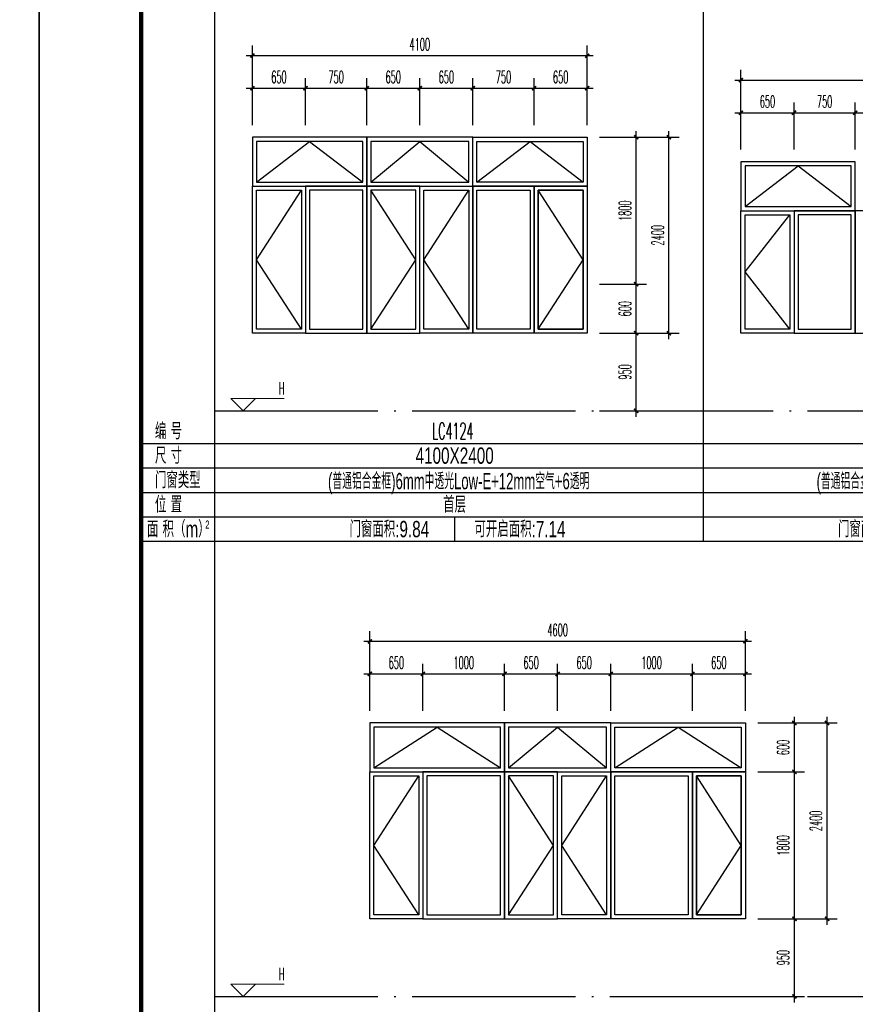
# Model space of a CAD drawing. Extents: x 1779708 to 7299578, y -1121471 to 88434.
# Tile 798 of 1056: x 6601736 to 6611969, y -1039212 to -1027149. Entities that reach past the tile are written whole.
import ezdxf
from ezdxf.enums import TextEntityAlignment as Align

# ---------------------------------------------------------------- set-up
doc = ezdxf.new("R2010")
doc.units = 0
doc.header["$LTSCALE"] = 1000
doc.header["$MEASUREMENT"] = 0
doc.linetypes.add('DOTE', pattern=[2.42, 2, -0.2, 0.02, -0.2])
doc.layers.get('0').update_dxf_attribs({"linetype": 'CONTINUOUS'})
doc.layers.get('Defpoints').update_dxf_attribs({"linetype": 'CONTINUOUS'})
doc.layers.add('DIM_ELEV', color=3, linetype='CONTINUOUS', lineweight=13)
for name, color, linetype in [('DOTE', 1, 'DOTE'), ('NONE', 7, 'CONTINUOUS'), ('PUB_DIM', 3, 'CONTINUOUS'), ('PUB_TAB', 7, 'CONTINUOUS'), ('PUB_TEXT', 7, 'CONTINUOUS'), ('PUB_TITLE', 4, 'CONTINUOUS'), ('WINDOW', 2, 'CONTINUOUS'), ('可见线', 6, 'CONTINUOUS'), ('立面细线', 114, 'CONTINUOUS')]:
    doc.layers.add(name, color=color, linetype=linetype)
doc.styles.add('_TCH_DIM', font='SIMPLEX.shx', dxfattribs={"width": 0.7, "bigfont": 'GBCBIG.shx'})
doc.styles.add('_TCH_DIM_T3', font='SIMPLEX.shx', dxfattribs={"width": 0.494118, "bigfont": 'GBCBIG.shx'})
doc.styles.add('dim_font', font='SIMPLEX.shx', dxfattribs={"width": 0.8})
doc.styles.add('华正字体', font='huazheng.shx', dxfattribs={"width": 0.7, "bigfont": 'hztxt.shx'})
doc.dimstyles.new('_TCH_ARCH&&50', dxfattribs={"dimtxt": 148.75, "dimasz": 50, "dimexe": 125, "dimexo": 150, "dimgap": 63.125, "dimtad": 1, "dimdec": 0, "dimzin": 0, "dimdsep": 46, "dimtxsty": '_TCH_DIM_T3', "dimblk": 'ARCHTICK', "dimcen": 0.09, "dimdle": 75, "dimclrt": 7, "dimazin": 2, "dimtfac": 1, "dimtdec": 0, "dimtix": 1, "dimtmove": 2, "dimatfit": 3, "dimfxl": 250, "dimtolj": 1, "dimtzin": 0, "dimarcsym": 0})

# ---------------------------------------------------------------- blocks, each defined once
blk = doc.blocks.new('A$C3D8761CE')
at = {"layer": 'PUB_TITLE'}
blk.add_lwpolyline([(0, 0), (84100, 0), (84100, 59400), (0, 59400)], close=True, dxfattribs=at)
at = {"layer": 'PUB_TITLE', "const_width": 100}
blk.add_lwpolyline([(2500, 1000), (83100, 1000), (83100, 58400), (2500, 58400)], close=True, dxfattribs=at)
blk = doc.blocks.new('_ArchTick')
at = {"color": 0, "linetype": 'ByBlock', "const_width": 0.4}
blk.add_lwpolyline([(-0.5, -0.5), (0.5, 0.5)], dxfattribs=at)
blk = doc.blocks.new('*D4255')
at = {"layer": 'Defpoints', "color": 0, "transparency": 16777216}
for p in [(6608686, -1028590), (6609286, -1028590), (6608686, -1030390)]:
    blk.add_point(p, dxfattribs=at)
at = {"layer": 'PUB_DIM', "color": 0, "lineweight": -2, "transparency": 16777216}
for p, q in [((6609286, -1030465), (6609286, -1028515)), ((6608836, -1028590), (6609411, -1028590)), ((6608836, -1030390), (6609411, -1030390))]:
    blk.add_line(p, q, dxfattribs=at)
at = {"layer": 'PUB_DIM', "color": 0, "lineweight": -2, "transparency": 16777216, "xscale": 50, "yscale": 50, "zscale": 50}
for p, rotation in [((6609286, -1028590), 90), ((6609286, -1030390), 270)]:
    blk.add_blockref('_ArchTick', p, dxfattribs=dict(at, rotation=rotation))
at = {"layer": 'PUB_DIM', "color": 7, "transparency": 16777216, "insert": (6609149, -1029490), "char_height": 148.8, "attachment_point": 5, "rotation": 90, "style": '_TCH_DIM_T3'}
blk.add_mtext('\\A1;1800', dxfattribs=at)
blk = doc.blocks.new('*D4256')
at = {"layer": 'Defpoints', "color": 0, "transparency": 16777216}
for p in [(6608686, -1030390), (6609286, -1030390), (6608686, -1030990)]:
    blk.add_point(p, dxfattribs=at)
at = {"layer": 'PUB_DIM', "color": 0, "lineweight": -2, "transparency": 16777216}
for p, q in [((6609286, -1031065), (6609286, -1030315)), ((6608836, -1030390), (6609411, -1030390)), ((6608836, -1030990), (6609411, -1030990))]:
    blk.add_line(p, q, dxfattribs=at)
at = {"layer": 'PUB_DIM', "color": 0, "lineweight": -2, "transparency": 16777216, "xscale": 50, "yscale": 50, "zscale": 50}
for p, rotation in [((6609286, -1030390), 90), ((6609286, -1030990), 270)]:
    blk.add_blockref('_ArchTick', p, dxfattribs=dict(at, rotation=rotation))
at = {"layer": 'PUB_DIM', "color": 7, "transparency": 16777216, "insert": (6609149, -1030690), "char_height": 148.8, "attachment_point": 5, "rotation": 90, "style": '_TCH_DIM_T3'}
blk.add_mtext('\\A1;600', dxfattribs=at)
blk = doc.blocks.new('*D4257')
at = {"layer": 'Defpoints', "color": 0, "transparency": 16777216}
for p in [(6608686, -1030990), (6609286, -1030990), (6608686, -1031940)]:
    blk.add_point(p, dxfattribs=at)
at = {"layer": 'PUB_DIM', "color": 0, "lineweight": -2, "transparency": 16777216}
for p, q in [((6609286, -1032015), (6609286, -1030915)), ((6608836, -1030990), (6609411, -1030990)), ((6608836, -1031940), (6609411, -1031940))]:
    blk.add_line(p, q, dxfattribs=at)
at = {"layer": 'PUB_DIM', "color": 0, "lineweight": -2, "transparency": 16777216, "xscale": 50, "yscale": 50, "zscale": 50}
for p, rotation in [((6609286, -1030990), 90), ((6609286, -1031940), 270)]:
    blk.add_blockref('_ArchTick', p, dxfattribs=dict(at, rotation=rotation))
at = {"layer": 'PUB_DIM', "color": 7, "transparency": 16777216, "insert": (6609149, -1031465), "char_height": 148.8, "attachment_point": 5, "rotation": 90, "style": '_TCH_DIM_T3'}
blk.add_mtext('\\A1;950', dxfattribs=at)
blk = doc.blocks.new('*D4258')
at = {"layer": 'Defpoints', "color": 0, "transparency": 16777216}
for p in [(6605236, -1027989), (6604586, -1028590), (6605236, -1028590)]:
    blk.add_point(p, dxfattribs=at)
at = {"layer": 'PUB_DIM', "color": 0, "lineweight": -2, "transparency": 16777216}
for p, q in [((6604586, -1028440), (6604586, -1027864)), ((6605236, -1028440), (6605236, -1027864)), ((6604511, -1027989), (6605311, -1027989))]:
    blk.add_line(p, q, dxfattribs=at)
at = {"layer": 'PUB_DIM', "color": 0, "lineweight": -2, "transparency": 16777216, "xscale": 50, "yscale": 50, "zscale": 50, "rotation": 180}
blk.add_blockref('_ArchTick', (6604586, -1027989), dxfattribs=at)
at = {"layer": 'PUB_DIM', "color": 0, "lineweight": -2, "transparency": 16777216, "xscale": 50, "yscale": 50, "zscale": 50}
blk.add_blockref('_ArchTick', (6605236, -1027989), dxfattribs=at)
at = {"layer": 'PUB_DIM', "color": 7, "transparency": 16777216, "insert": (6604911, -1027852), "char_height": 148.8, "attachment_point": 5, "style": '_TCH_DIM_T3'}
blk.add_mtext('\\A1;650', dxfattribs=at)
blk = doc.blocks.new('*D4259')
at = {"layer": 'Defpoints', "color": 0, "transparency": 16777216}
for p in [(6605986, -1027989), (6605236, -1028590), (6605986, -1028590)]:
    blk.add_point(p, dxfattribs=at)
at = {"layer": 'PUB_DIM', "color": 0, "lineweight": -2, "transparency": 16777216}
for p, q in [((6605236, -1028440), (6605236, -1027864)), ((6605986, -1028440), (6605986, -1027864)), ((6605161, -1027989), (6606061, -1027989))]:
    blk.add_line(p, q, dxfattribs=at)
at = {"layer": 'PUB_DIM', "color": 0, "lineweight": -2, "transparency": 16777216, "xscale": 50, "yscale": 50, "zscale": 50, "rotation": 180}
blk.add_blockref('_ArchTick', (6605236, -1027989), dxfattribs=at)
at = {"layer": 'PUB_DIM', "color": 0, "lineweight": -2, "transparency": 16777216, "xscale": 50, "yscale": 50, "zscale": 50}
blk.add_blockref('_ArchTick', (6605986, -1027989), dxfattribs=at)
at = {"layer": 'PUB_DIM', "color": 7, "transparency": 16777216, "insert": (6605611, -1027852), "char_height": 148.8, "attachment_point": 5, "style": '_TCH_DIM_T3'}
blk.add_mtext('\\A1;750', dxfattribs=at)
blk = doc.blocks.new('*D4260')
at = {"layer": 'Defpoints', "color": 0, "transparency": 16777216}
for p in [(6606636, -1027989), (6605986, -1028590), (6606636, -1028590)]:
    blk.add_point(p, dxfattribs=at)
at = {"layer": 'PUB_DIM', "color": 0, "lineweight": -2, "transparency": 16777216}
for p, q in [((6605986, -1028440), (6605986, -1027864)), ((6606636, -1028440), (6606636, -1027864)), ((6605911, -1027989), (6606711, -1027989))]:
    blk.add_line(p, q, dxfattribs=at)
at = {"layer": 'PUB_DIM', "color": 0, "lineweight": -2, "transparency": 16777216, "xscale": 50, "yscale": 50, "zscale": 50, "rotation": 180}
blk.add_blockref('_ArchTick', (6605986, -1027989), dxfattribs=at)
at = {"layer": 'PUB_DIM', "color": 0, "lineweight": -2, "transparency": 16777216, "xscale": 50, "yscale": 50, "zscale": 50}
blk.add_blockref('_ArchTick', (6606636, -1027989), dxfattribs=at)
at = {"layer": 'PUB_DIM', "color": 7, "transparency": 16777216, "insert": (6606311, -1027852), "char_height": 148.8, "attachment_point": 5, "style": '_TCH_DIM_T3'}
blk.add_mtext('\\A1;650', dxfattribs=at)
blk = doc.blocks.new('*D4261')
at = {"layer": 'Defpoints', "color": 0, "transparency": 16777216}
for p in [(6607286, -1027989), (6606636, -1028590), (6607286, -1028590)]:
    blk.add_point(p, dxfattribs=at)
at = {"layer": 'PUB_DIM', "color": 0, "lineweight": -2, "transparency": 16777216}
for p, q in [((6606636, -1028440), (6606636, -1027864)), ((6607286, -1028440), (6607286, -1027864)), ((6606561, -1027989), (6607361, -1027989))]:
    blk.add_line(p, q, dxfattribs=at)
at = {"layer": 'PUB_DIM', "color": 0, "lineweight": -2, "transparency": 16777216, "xscale": 50, "yscale": 50, "zscale": 50, "rotation": 180}
blk.add_blockref('_ArchTick', (6606636, -1027989), dxfattribs=at)
at = {"layer": 'PUB_DIM', "color": 0, "lineweight": -2, "transparency": 16777216, "xscale": 50, "yscale": 50, "zscale": 50}
blk.add_blockref('_ArchTick', (6607286, -1027989), dxfattribs=at)
at = {"layer": 'PUB_DIM', "color": 7, "transparency": 16777216, "insert": (6606961, -1027852), "char_height": 148.8, "attachment_point": 5, "style": '_TCH_DIM_T3'}
blk.add_mtext('\\A1;650', dxfattribs=at)
blk = doc.blocks.new('*D4262')
at = {"layer": 'Defpoints', "color": 0, "transparency": 16777216}
for p in [(6608036, -1027989), (6607286, -1028590), (6608036, -1028590)]:
    blk.add_point(p, dxfattribs=at)
at = {"layer": 'PUB_DIM', "color": 0, "lineweight": -2, "transparency": 16777216}
for p, q in [((6607286, -1028440), (6607286, -1027864)), ((6608036, -1028440), (6608036, -1027864)), ((6607211, -1027989), (6608111, -1027989))]:
    blk.add_line(p, q, dxfattribs=at)
at = {"layer": 'PUB_DIM', "color": 0, "lineweight": -2, "transparency": 16777216, "xscale": 50, "yscale": 50, "zscale": 50, "rotation": 180}
blk.add_blockref('_ArchTick', (6607286, -1027989), dxfattribs=at)
at = {"layer": 'PUB_DIM', "color": 0, "lineweight": -2, "transparency": 16777216, "xscale": 50, "yscale": 50, "zscale": 50}
blk.add_blockref('_ArchTick', (6608036, -1027989), dxfattribs=at)
at = {"layer": 'PUB_DIM', "color": 7, "transparency": 16777216, "insert": (6607661, -1027852), "char_height": 148.8, "attachment_point": 5, "style": '_TCH_DIM_T3'}
blk.add_mtext('\\A1;750', dxfattribs=at)
blk = doc.blocks.new('*D4263')
at = {"layer": 'Defpoints', "color": 0, "transparency": 16777216}
for p in [(6608686, -1027989), (6608036, -1028590), (6608686, -1028590)]:
    blk.add_point(p, dxfattribs=at)
at = {"layer": 'PUB_DIM', "color": 0, "lineweight": -2, "transparency": 16777216}
for p, q in [((6608036, -1028440), (6608036, -1027864)), ((6608686, -1028440), (6608686, -1027864)), ((6607961, -1027989), (6608761, -1027989))]:
    blk.add_line(p, q, dxfattribs=at)
at = {"layer": 'PUB_DIM', "color": 0, "lineweight": -2, "transparency": 16777216, "xscale": 50, "yscale": 50, "zscale": 50, "rotation": 180}
blk.add_blockref('_ArchTick', (6608036, -1027989), dxfattribs=at)
at = {"layer": 'PUB_DIM', "color": 0, "lineweight": -2, "transparency": 16777216, "xscale": 50, "yscale": 50, "zscale": 50}
blk.add_blockref('_ArchTick', (6608686, -1027989), dxfattribs=at)
at = {"layer": 'PUB_DIM', "color": 7, "transparency": 16777216, "insert": (6608361, -1027852), "char_height": 148.8, "attachment_point": 5, "style": '_TCH_DIM_T3'}
blk.add_mtext('\\A1;650', dxfattribs=at)
blk = doc.blocks.new('*D4264')
at = {"layer": 'Defpoints', "color": 0, "transparency": 16777216}
for p in [(6608686, -1027590), (6604586, -1028440), (6608686, -1028440)]:
    blk.add_point(p, dxfattribs=at)
at = {"layer": 'PUB_DIM', "color": 0, "lineweight": -2, "transparency": 16777216}
for p, q in [((6604586, -1028290), (6604586, -1027465)), ((6608686, -1028290), (6608686, -1027465)), ((6604511, -1027590), (6608761, -1027590))]:
    blk.add_line(p, q, dxfattribs=at)
at = {"layer": 'PUB_DIM', "color": 0, "lineweight": -2, "transparency": 16777216, "xscale": 50, "yscale": 50, "zscale": 50, "rotation": 180}
blk.add_blockref('_ArchTick', (6604586, -1027590), dxfattribs=at)
at = {"layer": 'PUB_DIM', "color": 0, "lineweight": -2, "transparency": 16777216, "xscale": 50, "yscale": 50, "zscale": 50}
blk.add_blockref('_ArchTick', (6608686, -1027590), dxfattribs=at)
at = {"layer": 'PUB_DIM', "color": 7, "transparency": 16777216, "insert": (6606636, -1027452), "char_height": 148.8, "attachment_point": 5, "style": '_TCH_DIM_T3'}
blk.add_mtext('\\A1;4100', dxfattribs=at)
blk = doc.blocks.new('*D4265')
at = {"layer": 'Defpoints', "color": 0, "transparency": 16777216}
for p in [(6608836, -1028590), (6609687, -1028590), (6608836, -1030990)]:
    blk.add_point(p, dxfattribs=at)
at = {"layer": 'PUB_DIM', "color": 0, "lineweight": -2, "transparency": 16777216}
for p, q in [((6609687, -1031065), (6609687, -1028515)), ((6608986, -1028590), (6609812, -1028590)), ((6608986, -1030990), (6609812, -1030990))]:
    blk.add_line(p, q, dxfattribs=at)
at = {"layer": 'PUB_DIM', "color": 0, "lineweight": -2, "transparency": 16777216, "xscale": 50, "yscale": 50, "zscale": 50}
for p, rotation in [((6609687, -1028590), 90), ((6609687, -1030990), 270)]:
    blk.add_blockref('_ArchTick', p, dxfattribs=dict(at, rotation=rotation))
at = {"layer": 'PUB_DIM', "color": 7, "transparency": 16777216, "insert": (6609549, -1029790), "char_height": 148.8, "attachment_point": 5, "rotation": 90, "style": '_TCH_DIM_T3'}
blk.add_mtext('\\A1;2400', dxfattribs=at)
blk = doc.blocks.new('*D4269')
at = {"layer": 'Defpoints', "color": 0, "transparency": 16777216}
for p in [(6611219, -1028289), (6610569, -1028890), (6611219, -1028890)]:
    blk.add_point(p, dxfattribs=at)
at = {"layer": 'PUB_DIM', "color": 0, "lineweight": -2, "transparency": 16777216}
for p, q in [((6610569, -1028740), (6610569, -1028164)), ((6611219, -1028740), (6611219, -1028164)), ((6610494, -1028289), (6611294, -1028289))]:
    blk.add_line(p, q, dxfattribs=at)
at = {"layer": 'PUB_DIM', "color": 0, "lineweight": -2, "transparency": 16777216, "xscale": 50, "yscale": 50, "zscale": 50, "rotation": 180}
blk.add_blockref('_ArchTick', (6610569, -1028289), dxfattribs=at)
at = {"layer": 'PUB_DIM', "color": 0, "lineweight": -2, "transparency": 16777216, "xscale": 50, "yscale": 50, "zscale": 50}
blk.add_blockref('_ArchTick', (6611219, -1028289), dxfattribs=at)
at = {"layer": 'PUB_DIM', "color": 7, "transparency": 16777216, "insert": (6610894, -1028152), "char_height": 148.8, "attachment_point": 5, "style": '_TCH_DIM_T3'}
blk.add_mtext('\\A1;650', dxfattribs=at)
blk = doc.blocks.new('*D4270')
at = {"layer": 'Defpoints', "color": 0, "transparency": 16777216}
for p in [(6611969, -1028289), (6611219, -1028890), (6611969, -1028890)]:
    blk.add_point(p, dxfattribs=at)
at = {"layer": 'PUB_DIM', "color": 0, "lineweight": -2, "transparency": 16777216}
for p, q in [((6611219, -1028740), (6611219, -1028164)), ((6611969, -1028740), (6611969, -1028164)), ((6611144, -1028289), (6612044, -1028289))]:
    blk.add_line(p, q, dxfattribs=at)
at = {"layer": 'PUB_DIM', "color": 0, "lineweight": -2, "transparency": 16777216, "xscale": 50, "yscale": 50, "zscale": 50, "rotation": 180}
blk.add_blockref('_ArchTick', (6611219, -1028289), dxfattribs=at)
at = {"layer": 'PUB_DIM', "color": 0, "lineweight": -2, "transparency": 16777216, "xscale": 50, "yscale": 50, "zscale": 50}
blk.add_blockref('_ArchTick', (6611969, -1028289), dxfattribs=at)
at = {"layer": 'PUB_DIM', "color": 7, "transparency": 16777216, "insert": (6611594, -1028152), "char_height": 148.8, "attachment_point": 5, "style": '_TCH_DIM_T3'}
blk.add_mtext('\\A1;750', dxfattribs=at)
blk = doc.blocks.new('*D4271')
at = {"layer": 'Defpoints', "color": 0, "transparency": 16777216}
for p in [(6612619, -1028289), (6611969, -1028890), (6612619, -1028890)]:
    blk.add_point(p, dxfattribs=at)
at = {"layer": 'PUB_DIM', "color": 0, "lineweight": -2, "transparency": 16777216}
for p, q in [((6611969, -1028740), (6611969, -1028164)), ((6612619, -1028740), (6612619, -1028164)), ((6611894, -1028289), (6612694, -1028289))]:
    blk.add_line(p, q, dxfattribs=at)
at = {"layer": 'PUB_DIM', "color": 0, "lineweight": -2, "transparency": 16777216, "xscale": 50, "yscale": 50, "zscale": 50, "rotation": 180}
blk.add_blockref('_ArchTick', (6611969, -1028289), dxfattribs=at)
at = {"layer": 'PUB_DIM', "color": 0, "lineweight": -2, "transparency": 16777216, "xscale": 50, "yscale": 50, "zscale": 50}
blk.add_blockref('_ArchTick', (6612619, -1028289), dxfattribs=at)
at = {"layer": 'PUB_DIM', "color": 7, "transparency": 16777216, "insert": (6612294, -1028152), "char_height": 148.8, "attachment_point": 5, "style": '_TCH_DIM_T3'}
blk.add_mtext('\\A1;650', dxfattribs=at)
blk = doc.blocks.new('*D4275')
at = {"layer": 'Defpoints', "color": 0, "transparency": 16777216}
for p in [(6614669, -1027890), (6610569, -1028740), (6614669, -1028740)]:
    blk.add_point(p, dxfattribs=at)
at = {"layer": 'PUB_DIM', "color": 0, "lineweight": -2, "transparency": 16777216}
for p, q in [((6610569, -1028590), (6610569, -1027765)), ((6614669, -1028590), (6614669, -1027765)), ((6610494, -1027890), (6614744, -1027890))]:
    blk.add_line(p, q, dxfattribs=at)
at = {"layer": 'PUB_DIM', "color": 0, "lineweight": -2, "transparency": 16777216, "xscale": 50, "yscale": 50, "zscale": 50, "rotation": 180}
blk.add_blockref('_ArchTick', (6610569, -1027890), dxfattribs=at)
at = {"layer": 'PUB_DIM', "color": 0, "lineweight": -2, "transparency": 16777216, "xscale": 50, "yscale": 50, "zscale": 50}
blk.add_blockref('_ArchTick', (6614669, -1027890), dxfattribs=at)
at = {"layer": 'PUB_DIM', "color": 7, "transparency": 16777216, "insert": (6612619, -1027752), "char_height": 148.8, "attachment_point": 5, "style": '_TCH_DIM_T3'}
blk.add_mtext('\\A1;4100', dxfattribs=at)
blk = doc.blocks.new('*D4299')
at = {"layer": 'Defpoints', "color": 0, "transparency": 16777216}
for p in [(6610624, -1035765), (6611224, -1035765), (6610624, -1036365)]:
    blk.add_point(p, dxfattribs=at)
at = {"layer": 'PUB_DIM', "color": 0, "lineweight": -2, "transparency": 16777216}
for p, q in [((6610774, -1035765), (6611349, -1035765)), ((6611224, -1036440), (6611224, -1035690)), ((6610774, -1036365), (6611349, -1036365))]:
    blk.add_line(p, q, dxfattribs=at)
at = {"layer": 'PUB_DIM', "color": 0, "lineweight": -2, "transparency": 16777216, "xscale": 50, "yscale": 50, "zscale": 50}
for p, rotation in [((6611224, -1035765), 90), ((6611224, -1036365), 270)]:
    blk.add_blockref('_ArchTick', p, dxfattribs=dict(at, rotation=rotation))
at = {"layer": 'PUB_DIM', "color": 7, "transparency": 16777216, "insert": (6611086, -1036065), "char_height": 148.8, "attachment_point": 5, "rotation": 90, "style": '_TCH_DIM_T3'}
blk.add_mtext('\\A1;600', dxfattribs=at)
blk = doc.blocks.new('*D4300')
at = {"layer": 'Defpoints', "color": 0, "transparency": 16777216}
for p in [(6610624, -1036365), (6611224, -1036365), (6610624, -1038165)]:
    blk.add_point(p, dxfattribs=at)
at = {"layer": 'PUB_DIM', "color": 0, "lineweight": -2, "transparency": 16777216}
for p, q in [((6610774, -1036365), (6611349, -1036365)), ((6611224, -1038240), (6611224, -1036290)), ((6610774, -1038165), (6611349, -1038165))]:
    blk.add_line(p, q, dxfattribs=at)
at = {"layer": 'PUB_DIM', "color": 0, "lineweight": -2, "transparency": 16777216, "xscale": 50, "yscale": 50, "zscale": 50}
for p, rotation in [((6611224, -1036365), 90), ((6611224, -1038165), 270)]:
    blk.add_blockref('_ArchTick', p, dxfattribs=dict(at, rotation=rotation))
at = {"layer": 'PUB_DIM', "color": 7, "transparency": 16777216, "insert": (6611086, -1037265), "char_height": 148.8, "attachment_point": 5, "rotation": 90, "style": '_TCH_DIM_T3'}
blk.add_mtext('\\A1;1800', dxfattribs=at)
blk = doc.blocks.new('*D4301')
at = {"layer": 'Defpoints', "color": 0, "transparency": 16777216}
for p in [(6610624, -1038165), (6611224, -1038165), (6610624, -1039115)]:
    blk.add_point(p, dxfattribs=at)
at = {"layer": 'PUB_DIM', "color": 0, "lineweight": -2, "transparency": 16777216}
for p, q in [((6610774, -1038165), (6611349, -1038165)), ((6611224, -1039190), (6611224, -1038090)), ((6610774, -1039115), (6611349, -1039115))]:
    blk.add_line(p, q, dxfattribs=at)
at = {"layer": 'PUB_DIM', "color": 0, "lineweight": -2, "transparency": 16777216, "xscale": 50, "yscale": 50, "zscale": 50}
for p, rotation in [((6611224, -1038165), 90), ((6611224, -1039115), 270)]:
    blk.add_blockref('_ArchTick', p, dxfattribs=dict(at, rotation=rotation))
at = {"layer": 'PUB_DIM', "color": 7, "transparency": 16777216, "insert": (6611086, -1038640), "char_height": 148.8, "attachment_point": 5, "rotation": 90, "style": '_TCH_DIM_T3'}
blk.add_mtext('\\A1;950', dxfattribs=at)
blk = doc.blocks.new('*D4302')
at = {"layer": 'Defpoints', "color": 0, "transparency": 16777216}
for p in [(6606674, -1035164), (6606024, -1035765), (6606674, -1035765)]:
    blk.add_point(p, dxfattribs=at)
at = {"layer": 'PUB_DIM', "color": 0, "lineweight": -2, "transparency": 16777216}
for p, q in [((6606024, -1035615), (6606024, -1035039)), ((6606674, -1035615), (6606674, -1035039)), ((6605949, -1035164), (6606749, -1035164))]:
    blk.add_line(p, q, dxfattribs=at)
at = {"layer": 'PUB_DIM', "color": 0, "lineweight": -2, "transparency": 16777216, "xscale": 50, "yscale": 50, "zscale": 50, "rotation": 180}
blk.add_blockref('_ArchTick', (6606024, -1035164), dxfattribs=at)
at = {"layer": 'PUB_DIM', "color": 0, "lineweight": -2, "transparency": 16777216, "xscale": 50, "yscale": 50, "zscale": 50}
blk.add_blockref('_ArchTick', (6606674, -1035164), dxfattribs=at)
at = {"layer": 'PUB_DIM', "color": 7, "transparency": 16777216, "insert": (6606349, -1035027), "char_height": 148.8, "attachment_point": 5, "style": '_TCH_DIM_T3'}
blk.add_mtext('\\A1;650', dxfattribs=at)
blk = doc.blocks.new('*D4303')
at = {"layer": 'Defpoints', "color": 0, "transparency": 16777216}
for p in [(6607674, -1035164), (6606674, -1035765), (6607674, -1035765)]:
    blk.add_point(p, dxfattribs=at)
at = {"layer": 'PUB_DIM', "color": 0, "lineweight": -2, "transparency": 16777216}
for p, q in [((6606674, -1035615), (6606674, -1035039)), ((6607674, -1035615), (6607674, -1035039)), ((6606599, -1035164), (6607749, -1035164))]:
    blk.add_line(p, q, dxfattribs=at)
at = {"layer": 'PUB_DIM', "color": 0, "lineweight": -2, "transparency": 16777216, "xscale": 50, "yscale": 50, "zscale": 50, "rotation": 180}
blk.add_blockref('_ArchTick', (6606674, -1035164), dxfattribs=at)
at = {"layer": 'PUB_DIM', "color": 0, "lineweight": -2, "transparency": 16777216, "xscale": 50, "yscale": 50, "zscale": 50}
blk.add_blockref('_ArchTick', (6607674, -1035164), dxfattribs=at)
at = {"layer": 'PUB_DIM', "color": 7, "transparency": 16777216, "insert": (6607174, -1035027), "char_height": 148.8, "attachment_point": 5, "style": '_TCH_DIM_T3'}
blk.add_mtext('\\A1;1000', dxfattribs=at)
blk = doc.blocks.new('*D4304')
at = {"layer": 'Defpoints', "color": 0, "transparency": 16777216}
for p in [(6608324, -1035164), (6607674, -1035765), (6608324, -1035765)]:
    blk.add_point(p, dxfattribs=at)
at = {"layer": 'PUB_DIM', "color": 0, "lineweight": -2, "transparency": 16777216}
for p, q in [((6607674, -1035615), (6607674, -1035039)), ((6608324, -1035615), (6608324, -1035039)), ((6607599, -1035164), (6608399, -1035164))]:
    blk.add_line(p, q, dxfattribs=at)
at = {"layer": 'PUB_DIM', "color": 0, "lineweight": -2, "transparency": 16777216, "xscale": 50, "yscale": 50, "zscale": 50, "rotation": 180}
blk.add_blockref('_ArchTick', (6607674, -1035164), dxfattribs=at)
at = {"layer": 'PUB_DIM', "color": 0, "lineweight": -2, "transparency": 16777216, "xscale": 50, "yscale": 50, "zscale": 50}
blk.add_blockref('_ArchTick', (6608324, -1035164), dxfattribs=at)
at = {"layer": 'PUB_DIM', "color": 7, "transparency": 16777216, "insert": (6607999, -1035027), "char_height": 148.8, "attachment_point": 5, "style": '_TCH_DIM_T3'}
blk.add_mtext('\\A1;650', dxfattribs=at)
blk = doc.blocks.new('*D4305')
at = {"layer": 'Defpoints', "color": 0, "transparency": 16777216}
for p in [(6608974, -1035164), (6608324, -1035765), (6608974, -1035765)]:
    blk.add_point(p, dxfattribs=at)
at = {"layer": 'PUB_DIM', "color": 0, "lineweight": -2, "transparency": 16777216}
for p, q in [((6608324, -1035615), (6608324, -1035039)), ((6608974, -1035615), (6608974, -1035039)), ((6608249, -1035164), (6609049, -1035164))]:
    blk.add_line(p, q, dxfattribs=at)
at = {"layer": 'PUB_DIM', "color": 0, "lineweight": -2, "transparency": 16777216, "xscale": 50, "yscale": 50, "zscale": 50, "rotation": 180}
blk.add_blockref('_ArchTick', (6608324, -1035164), dxfattribs=at)
at = {"layer": 'PUB_DIM', "color": 0, "lineweight": -2, "transparency": 16777216, "xscale": 50, "yscale": 50, "zscale": 50}
blk.add_blockref('_ArchTick', (6608974, -1035164), dxfattribs=at)
at = {"layer": 'PUB_DIM', "color": 7, "transparency": 16777216, "insert": (6608649, -1035027), "char_height": 148.8, "attachment_point": 5, "style": '_TCH_DIM_T3'}
blk.add_mtext('\\A1;650', dxfattribs=at)
blk = doc.blocks.new('*D4306')
at = {"layer": 'Defpoints', "color": 0, "transparency": 16777216}
for p in [(6609974, -1035164), (6608974, -1035765), (6609974, -1035765)]:
    blk.add_point(p, dxfattribs=at)
at = {"layer": 'PUB_DIM', "color": 0, "lineweight": -2, "transparency": 16777216}
for p, q in [((6608974, -1035615), (6608974, -1035039)), ((6609974, -1035615), (6609974, -1035039)), ((6608899, -1035164), (6610049, -1035164))]:
    blk.add_line(p, q, dxfattribs=at)
at = {"layer": 'PUB_DIM', "color": 0, "lineweight": -2, "transparency": 16777216, "xscale": 50, "yscale": 50, "zscale": 50, "rotation": 180}
blk.add_blockref('_ArchTick', (6608974, -1035164), dxfattribs=at)
at = {"layer": 'PUB_DIM', "color": 0, "lineweight": -2, "transparency": 16777216, "xscale": 50, "yscale": 50, "zscale": 50}
blk.add_blockref('_ArchTick', (6609974, -1035164), dxfattribs=at)
at = {"layer": 'PUB_DIM', "color": 7, "transparency": 16777216, "insert": (6609474, -1035027), "char_height": 148.8, "attachment_point": 5, "style": '_TCH_DIM_T3'}
blk.add_mtext('\\A1;1000', dxfattribs=at)
blk = doc.blocks.new('*D4307')
at = {"layer": 'Defpoints', "color": 0, "transparency": 16777216}
for p in [(6610624, -1035164), (6609974, -1035765), (6610624, -1035765)]:
    blk.add_point(p, dxfattribs=at)
at = {"layer": 'PUB_DIM', "color": 0, "lineweight": -2, "transparency": 16777216}
for p, q in [((6609974, -1035615), (6609974, -1035039)), ((6610624, -1035615), (6610624, -1035039)), ((6609899, -1035164), (6610699, -1035164))]:
    blk.add_line(p, q, dxfattribs=at)
at = {"layer": 'PUB_DIM', "color": 0, "lineweight": -2, "transparency": 16777216, "xscale": 50, "yscale": 50, "zscale": 50, "rotation": 180}
blk.add_blockref('_ArchTick', (6609974, -1035164), dxfattribs=at)
at = {"layer": 'PUB_DIM', "color": 0, "lineweight": -2, "transparency": 16777216, "xscale": 50, "yscale": 50, "zscale": 50}
blk.add_blockref('_ArchTick', (6610624, -1035164), dxfattribs=at)
at = {"layer": 'PUB_DIM', "color": 7, "transparency": 16777216, "insert": (6610299, -1035027), "char_height": 148.8, "attachment_point": 5, "style": '_TCH_DIM_T3'}
blk.add_mtext('\\A1;650', dxfattribs=at)
blk = doc.blocks.new('*D4308')
at = {"layer": 'Defpoints', "color": 0, "transparency": 16777216}
for p in [(6610624, -1034765), (6606024, -1035615), (6610624, -1035615)]:
    blk.add_point(p, dxfattribs=at)
at = {"layer": 'PUB_DIM', "color": 0, "lineweight": -2, "transparency": 16777216}
for p, q in [((6606024, -1035465), (6606024, -1034640)), ((6610624, -1035465), (6610624, -1034640)), ((6605949, -1034765), (6610699, -1034765))]:
    blk.add_line(p, q, dxfattribs=at)
at = {"layer": 'PUB_DIM', "color": 0, "lineweight": -2, "transparency": 16777216, "xscale": 50, "yscale": 50, "zscale": 50, "rotation": 180}
blk.add_blockref('_ArchTick', (6606024, -1034765), dxfattribs=at)
at = {"layer": 'PUB_DIM', "color": 0, "lineweight": -2, "transparency": 16777216, "xscale": 50, "yscale": 50, "zscale": 50}
blk.add_blockref('_ArchTick', (6610624, -1034765), dxfattribs=at)
at = {"layer": 'PUB_DIM', "color": 7, "transparency": 16777216, "insert": (6608324, -1034627), "char_height": 148.8, "attachment_point": 5, "style": '_TCH_DIM_T3'}
blk.add_mtext('\\A1;4600', dxfattribs=at)
blk = doc.blocks.new('*D4309')
at = {"layer": 'Defpoints', "color": 0, "transparency": 16777216}
for p in [(6610774, -1035765), (6611624, -1035765), (6610774, -1038165)]:
    blk.add_point(p, dxfattribs=at)
at = {"layer": 'PUB_DIM', "color": 0, "lineweight": -2, "transparency": 16777216}
for p, q in [((6610924, -1035765), (6611749, -1035765)), ((6611624, -1038240), (6611624, -1035690)), ((6610924, -1038165), (6611749, -1038165))]:
    blk.add_line(p, q, dxfattribs=at)
at = {"layer": 'PUB_DIM', "color": 0, "lineweight": -2, "transparency": 16777216, "xscale": 50, "yscale": 50, "zscale": 50}
for p, rotation in [((6611624, -1035765), 90), ((6611624, -1038165), 270)]:
    blk.add_blockref('_ArchTick', p, dxfattribs=dict(at, rotation=rotation))
at = {"layer": 'PUB_DIM', "color": 7, "transparency": 16777216, "insert": (6611487, -1036965), "char_height": 148.8, "attachment_point": 5, "rotation": 90, "style": '_TCH_DIM_T3'}
blk.add_mtext('\\A1;2400', dxfattribs=at)

msp = doc.modelspace()

# ---------------------------------------------------------------- linework, layer by layer
at = {"layer": 'DIM_ELEV'}
for p, q in [((6604473.1, -1031939.7), (6604323.1, -1031789.7)), ((6604323.1, -1031789.7), (6604974.6, -1031789.7)), ((6604473.1, -1031939.7), (6604623.1, -1031789.7)), ((6604123.1, -1031939.7), (6604623.1, -1031939.7)), ((6604473.1, -1039114.7), (6604323.1, -1038964.7)), ((6604323.1, -1038964.7), (6604974.6, -1038964.7)), ((6604473.1, -1039114.7), (6604623.1, -1038964.7)), ((6604123.1, -1039114.7), (6604623.1, -1039114.7))]:
    msp.add_line(p, q, dxfattribs=at)
at = {"layer": 'DOTE'}
for p, q in [((6604123.1, -1031939.7), (6640023.1, -1031939.7)), ((6604123.1, -1039114.7), (6640023.1, -1039114.7))]:
    msp.add_line(p, q, dxfattribs=at)
at = {"layer": 'PUB_TAB'}
for p, q in [((6604123.1, -1019189.7), (6604123.1, -1047889.7)), ((6610106.4, -1019189.7), (6610106.4, -1033539.7)), ((6603223.1, -1032339.7), (6640023.1, -1032339.7)), ((6603223.1, -1032639.7), (6640023.1, -1032639.7)), ((6603223.1, -1032939.7), (6640023.1, -1032939.7)), ((6603223.1, -1033239.7), (6640023.1, -1033239.7)), ((6607062.5, -1033239.7), (6607062.5, -1033539.7)), ((6603223.1, -1033539.7), (6640023.1, -1033539.7))]:
    msp.add_line(p, q, dxfattribs=at)
at = {"layer": 'WINDOW'}
for points in [[(6604586.2, -1029189.7), (6605986.2, -1029189.7), (6605986.2, -1028589.7), (6604586.2, -1028589.7)], [(6605986.2, -1029189.7), (6607286.2, -1029189.7), (6607286.2, -1028589.7), (6605986.2, -1028589.7)], [(6607286.2, -1028589.7), (6608686.2, -1028589.7), (6608686.2, -1029189.7), (6607286.2, -1029189.7)], [(6610569.5, -1029489.7), (6611969.5, -1029489.7), (6611969.5, -1028889.7), (6610569.5, -1028889.7)], [(6605236.2, -1030989.7), (6604586.2, -1030989.7), (6604586.2, -1029189.7), (6605236.2, -1029189.7)], [(6605236.2, -1030989.7), (6605986.2, -1030989.7), (6605986.2, -1029189.7), (6605236.2, -1029189.7)], [(6605986.2, -1030989.7), (6606636.2, -1030989.7), (6606636.2, -1029189.7), (6605986.2, -1029189.7)], [(6607286.2, -1030989.7), (6606636.2, -1030989.7), (6606636.2, -1029189.7), (6607286.2, -1029189.7)], [(6608036.2, -1030989.7), (6607286.2, -1030989.7), (6607286.2, -1029189.7), (6608036.2, -1029189.7)], [(6608036.2, -1029189.7), (6608686.2, -1029189.7), (6608686.2, -1030989.7), (6608036.2, -1030989.7)], [(6611219.5, -1030989.7), (6610569.5, -1030989.7), (6610569.5, -1029489.7), (6611219.5, -1029489.7)], [(6611219.5, -1030989.7), (6611969.5, -1030989.7), (6611969.5, -1029489.7), (6611219.5, -1029489.7)], [(6611969.5, -1030989.7), (6612619.5, -1030989.7), (6612619.5, -1029489.7), (6611969.5, -1029489.7)], [(6606023.6, -1036364.7), (6607673.6, -1036364.7), (6607673.6, -1035764.7), (6606023.6, -1035764.7)], [(6607673.6, -1036364.7), (6608973.6, -1036364.7), (6608973.6, -1035764.7), (6607673.6, -1035764.7)], [(6608973.6, -1035764.7), (6610623.6, -1035764.7), (6610623.6, -1036364.7), (6608973.6, -1036364.7)], [(6606673.6, -1038164.7), (6606023.6, -1038164.7), (6606023.6, -1036364.7), (6606673.6, -1036364.7)], [(6606673.6, -1038164.7), (6607673.6, -1038164.7), (6607673.6, -1036364.7), (6606673.6, -1036364.7)], [(6607673.6, -1038164.7), (6608323.6, -1038164.7), (6608323.6, -1036364.7), (6607673.6, -1036364.7)], [(6608973.6, -1038164.7), (6608323.6, -1038164.7), (6608323.6, -1036364.7), (6608973.6, -1036364.7)], [(6609973.6, -1038164.7), (6608973.6, -1038164.7), (6608973.6, -1036364.7), (6609973.6, -1036364.7)], [(6609973.6, -1036364.7), (6610623.6, -1036364.7), (6610623.6, -1038164.7), (6609973.6, -1038164.7)]]:
    msp.add_lwpolyline(points, close=True, dxfattribs=at)
at = {"layer": '立面细线'}
for points in [[(6604636.2, -1029139.7), (6605936.2, -1029139.7), (6605936.2, -1028639.7), (6604636.2, -1028639.7)], [(6606036.2, -1029139.7), (6607236.2, -1029139.7), (6607236.2, -1028639.7), (6606036.2, -1028639.7)], [(6607336.2, -1028639.7), (6608636.2, -1028639.7), (6608636.2, -1029139.7), (6607336.2, -1029139.7)], [(6610619.5, -1029439.7), (6611919.5, -1029439.7), (6611919.5, -1028939.7), (6610619.5, -1028939.7)], [(6605186.2, -1030939.7), (6604636.2, -1030939.7), (6604636.2, -1029239.7), (6605186.2, -1029239.7)], [(6605286.2, -1030939.7), (6605936.2, -1030939.7), (6605936.2, -1029239.7), (6605286.2, -1029239.7)], [(6607986.2, -1030939.7), (6607336.2, -1030939.7), (6607336.2, -1029239.7), (6607986.2, -1029239.7)], [(6608086.2, -1029239.7), (6608636.2, -1029239.7), (6608636.2, -1030939.7), (6608086.2, -1030939.7)], [(6611169.5, -1030939.7), (6610619.5, -1030939.7), (6610619.5, -1029539.7), (6611169.5, -1029539.7)], [(6611269.5, -1030939.7), (6611919.5, -1030939.7), (6611919.5, -1029539.7), (6611269.5, -1029539.7)], [(6606073.6, -1036314.7), (6607623.6, -1036314.7), (6607623.6, -1035814.7), (6606073.6, -1035814.7)], [(6607723.6, -1036314.7), (6608923.6, -1036314.7), (6608923.6, -1035814.7), (6607723.6, -1035814.7)], [(6609023.6, -1035814.7), (6610573.6, -1035814.7), (6610573.6, -1036314.7), (6609023.6, -1036314.7)], [(6606623.6, -1038114.7), (6606073.6, -1038114.7), (6606073.6, -1036414.7), (6606623.6, -1036414.7)], [(6606723.6, -1038114.7), (6607623.6, -1038114.7), (6607623.6, -1036414.7), (6606723.6, -1036414.7)], [(6609923.6, -1038114.7), (6609023.6, -1038114.7), (6609023.6, -1036414.7), (6609923.6, -1036414.7)], [(6610023.6, -1036414.7), (6610573.6, -1036414.7), (6610573.6, -1038114.7), (6610023.6, -1038114.7)]]:
    msp.add_lwpolyline(points, close=True, dxfattribs=at)
for points in [[(6604636.2, -1029139.7), (6605286.2, -1028639.7), (6605936.2, -1029139.7)], [(6606036.2, -1029139.7), (6606636.2, -1028639.7), (6607236.2, -1029139.7)], [(6607336.2, -1029139.7), (6607986.2, -1028639.7), (6608636.2, -1029139.7)], [(6610619.5, -1029439.7), (6611269.5, -1028939.7), (6611919.5, -1029439.7)], [(6605186.2, -1030939.7), (6604636.2, -1030939.7), (6604636.2, -1029239.7), (6605186.2, -1029239.7), (6605186.2, -1030939.7), (6604636.2, -1030089.7), (6605186.2, -1029239.7)], [(6606036.2, -1030939.7), (6606586.2, -1030939.7), (6606586.2, -1029239.7), (6606036.2, -1029239.7), (6606036.2, -1030939.7), (6606586.2, -1030089.7), (6606036.2, -1029239.7)], [(6607236.2, -1030939.7), (6606686.2, -1030939.7), (6606686.2, -1029239.7), (6607236.2, -1029239.7), (6607236.2, -1030939.7), (6606686.2, -1030089.7), (6607236.2, -1029239.7)], [(6608086.2, -1030939.7), (6608636.2, -1030939.7), (6608636.2, -1029239.7), (6608086.2, -1029239.7), (6608086.2, -1030939.7), (6608636.2, -1030089.7), (6608086.2, -1029239.7)], [(6611169.5, -1030939.7), (6610619.5, -1030939.7), (6610619.5, -1029539.7), (6611169.5, -1029539.7), (6611169.5, -1030939.7), (6610619.5, -1030239.7), (6611169.5, -1029539.7)], [(6606073.6, -1036314.7), (6606848.6, -1035814.7), (6607623.6, -1036314.7)], [(6607723.6, -1036314.7), (6608323.6, -1035814.7), (6608923.6, -1036314.7)], [(6609023.6, -1036314.7), (6609798.6, -1035814.7), (6610573.6, -1036314.7)], [(6606623.6, -1038114.7), (6606073.6, -1038114.7), (6606073.6, -1036414.7), (6606623.6, -1036414.7), (6606623.6, -1038114.7), (6606073.6, -1037264.7), (6606623.6, -1036414.7)], [(6607723.6, -1038114.7), (6608273.6, -1038114.7), (6608273.6, -1036414.7), (6607723.6, -1036414.7), (6607723.6, -1038114.7), (6608273.6, -1037264.7), (6607723.6, -1036414.7)], [(6608923.6, -1038114.7), (6608373.6, -1038114.7), (6608373.6, -1036414.7), (6608923.6, -1036414.7), (6608923.6, -1038114.7), (6608373.6, -1037264.7), (6608923.6, -1036414.7)], [(6610023.6, -1038114.7), (6610573.6, -1038114.7), (6610573.6, -1036414.7), (6610023.6, -1036414.7), (6610023.6, -1038114.7), (6610573.6, -1037264.7), (6610023.6, -1036414.7)]]:
    msp.add_lwpolyline(points, dxfattribs=at)

# ---------------------------------------------------------------- block references
at = {"layer": '可见线', "xscale": 0.5, "yscale": 0.5, "zscale": 0.5}
for p in [(6559923.1, -1048389.7), (6601973.1, -1048389.7)]:
    msp.add_blockref('A$C3D8761CE', p, dxfattribs=at)

# ---------------------------------------------------------------- texts
at = {"layer": 'NONE', "style": 'dim_font', "width": 0.5}
msp.add_text('LC4124', height=200, dxfattribs=at).set_placement((6606787.1, -1032288.4))
at = {"layer": 'PUB_TAB', "style": '华正字体', "width": 0.7}
for s, p in [('4100X2400', (6607062.5, -1032589.7)), ('首层', (6607062.5, -1033189.7)), ('门窗面积:9.84', (6606262.5, -1033489.7)), ('门窗面积:8.61', (6612245.8, -1033489.7)), ('可开启面积:7.14', (6607862.5, -1033489.7))]:
    msp.add_text(s, height=200, dxfattribs=at).set_placement(p, align=Align.CENTER)
at = {"layer": 'PUB_TEXT'}
for s, height, style, width, p in [('H', 148.8, '_TCH_DIM', 0.494118, (6604910.6, -1031739.6)), ('编 号', 200, '华正字体', 0.7, (6603392.1, -1032289.7)), ('尺 寸', 200, '华正字体', 0.7, (6603392.1, -1032589.7)), ('门窗类型', 200, '华正字体', 0.7, (6603392.1, -1032889.7)), ('位 置', 200, '华正字体', 0.7, (6603392.1, -1033189.7)), ('面 积（m）', 200, '华正字体', 0.7, (6603294.1, -1033489.7)), ('2', 100, '华正字体', 0.7, (6604008.7, -1033384.9)), ('H', 148.8, '_TCH_DIM', 0.494118, (6604910.6, -1038914.6))]:
    msp.add_text(s, height=height, dxfattribs=dict(at, style=style, width=width)).set_placement(p)
at = {"layer": 'PUB_TEXT', "style": '华正字体', "width": 0.6}
for p in [(6607112.1, -1032902.2), (6613095.5, -1032902.2)]:
    msp.add_text('(普通铝合金框)6mm中透光Low-E+12mm空气+6透明', height=200, dxfattribs=at).set_placement(p, align=Align.CENTER)

# ---------------------------------------------------------------- dimensions: what is measured, and where the dimension line sits
at = {"layer": 'PUB_DIM'}
for p1, p2, distance, picture, middle in [((6604586.2, -1028439.7), (6608686.2, -1028439.7), 849.9, '*D4264', (6606636.2, -1027452.2)), ((6610569.5, -1028739.7), (6614669.5, -1028739.7), 849.9, '*D4275', (6612619.5, -1027752.2)), ((6604586.2, -1028589.7), (6605236.2, -1028589.7), 600.4, '*D4258', (6604911.2, -1027851.8)), ((6605236.2, -1028589.7), (6605986.2, -1028589.7), 600.4, '*D4259', (6605611.2, -1027851.8)), ((6605986.2, -1028589.7), (6606636.2, -1028589.7), 600.4, '*D4260', (6606311.2, -1027851.8)), ((6606636.2, -1028589.7), (6607286.2, -1028589.7), 600.4, '*D4261', (6606961.2, -1027851.8)), ((6607286.2, -1028589.7), (6608036.2, -1028589.7), 600.4, '*D4262', (6607661.2, -1027851.8)), ((6608036.2, -1028589.7), (6608686.2, -1028589.7), 600.4, '*D4263', (6608361.2, -1027851.8)), ((6610569.5, -1028889.7), (6611219.5, -1028889.7), 600.4, '*D4269', (6610894.5, -1028151.8)), ((6611219.5, -1028889.7), (6611969.5, -1028889.7), 600.4, '*D4270', (6611594.5, -1028151.8)), ((6611969.5, -1028889.7), (6612619.5, -1028889.7), 600.4, '*D4271', (6612294.5, -1028151.8)), ((6608686.2, -1030389.7), (6608686.2, -1028589.7), -600.3, '*D4255', (6609148.9, -1029489.7)), ((6608836.2, -1030989.7), (6608836.2, -1028589.7), -850.5, '*D4265', (6609549.1, -1029789.7)), ((6608686.2, -1030989.7), (6608686.2, -1030389.7), -600.3, '*D4256', (6609148.9, -1030689.7)), ((6608686.2, -1031939.7), (6608686.2, -1030989.7), -600.3, '*D4257', (6609148.9, -1031464.7)), ((6606023.6, -1035614.7), (6610623.6, -1035614.7), 849.9, '*D4308', (6608323.6, -1034627.2)), ((6606023.6, -1035764.7), (6606673.6, -1035764.7), 600.4, '*D4302', (6606348.6, -1035026.8)), ((6606673.6, -1035764.7), (6607673.6, -1035764.7), 600.4, '*D4303', (6607173.6, -1035026.8)), ((6607673.6, -1035764.7), (6608323.6, -1035764.7), 600.4, '*D4304', (6607998.6, -1035026.8)), ((6608323.6, -1035764.7), (6608973.6, -1035764.7), 600.4, '*D4305', (6608648.6, -1035026.8)), ((6608973.6, -1035764.7), (6609973.6, -1035764.7), 600.4, '*D4306', (6609473.6, -1035026.8)), ((6609973.6, -1035764.7), (6610623.6, -1035764.7), 600.4, '*D4307', (6610298.6, -1035026.8)), ((6610623.6, -1036364.7), (6610623.6, -1035764.7), -600.3, '*D4299', (6611086.4, -1036064.7)), ((6610773.6, -1038164.7), (6610773.6, -1035764.7), -850.5, '*D4309', (6611486.6, -1036964.7)), ((6610623.6, -1038164.7), (6610623.6, -1036364.7), -600.3, '*D4300', (6611086.4, -1037264.7)), ((6610623.6, -1039114.7), (6610623.6, -1038164.7), -600.3, '*D4301', (6611086.4, -1038639.7))]:
    dim = msp.add_aligned_dim(p1=p1, p2=p2, distance=distance, dimstyle='_TCH_ARCH&&50', dxfattribs=at)
    dim.commit()
    dim.dimension.update_dxf_attribs({"geometry": picture, "text_midpoint": middle})

doc.saveas('drawing.dxf')
